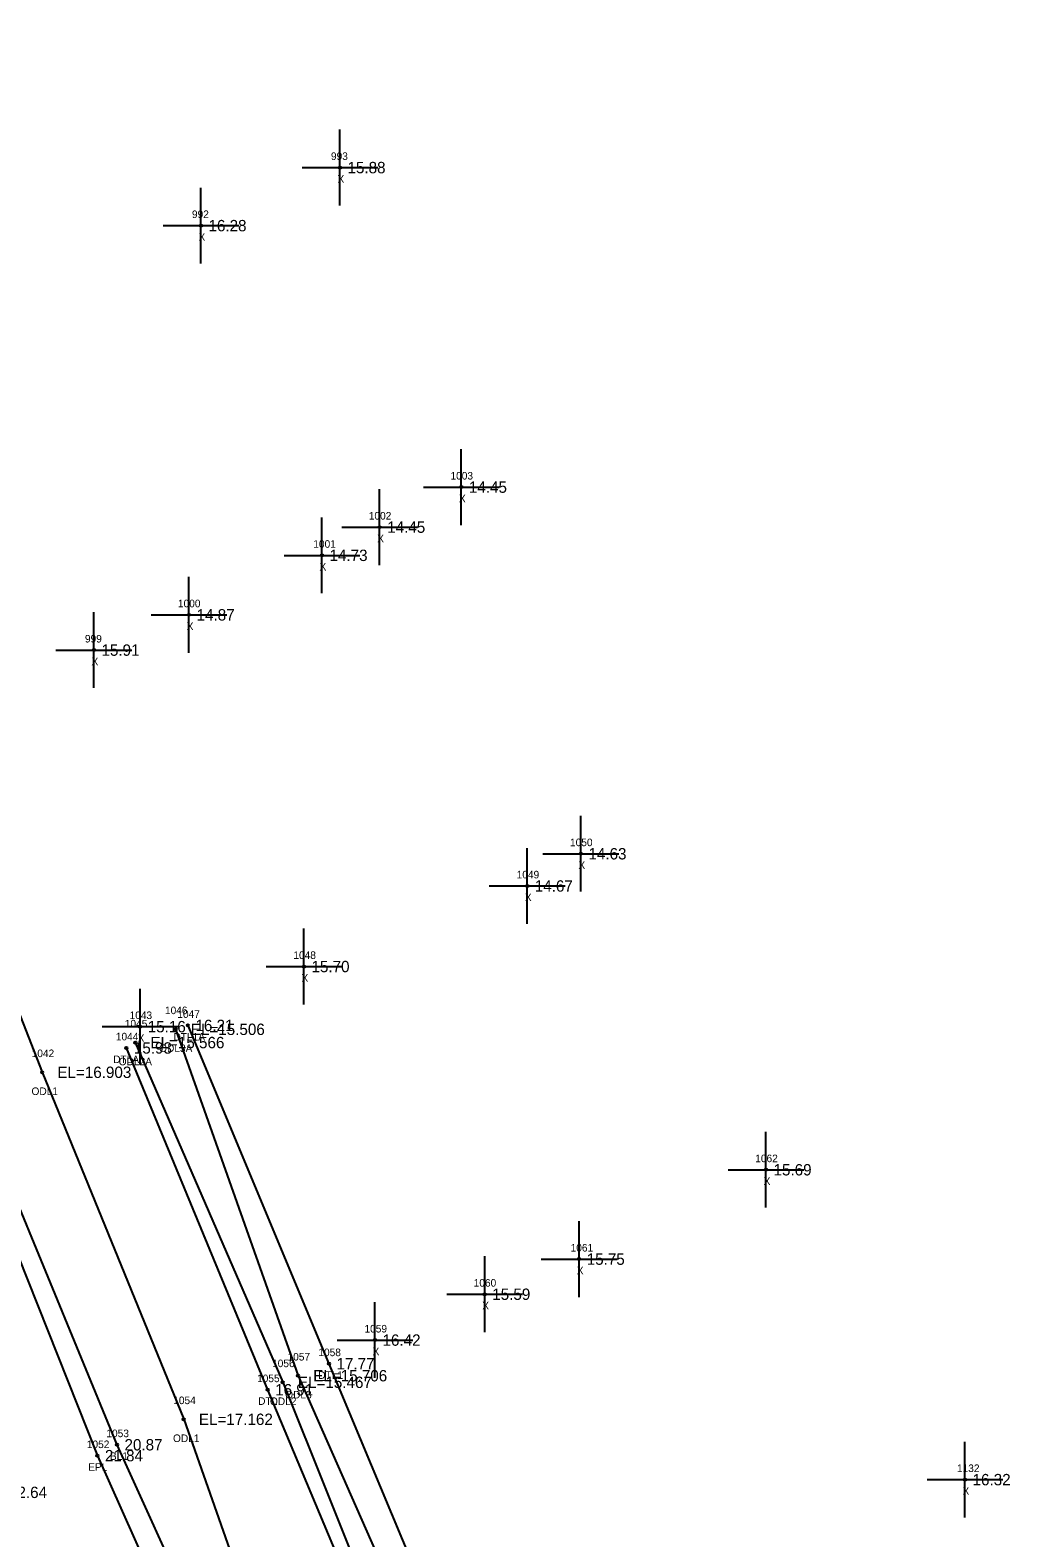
# Model space of a CAD drawing. Extents: x 2042211 to 2045853, y 303080 to 309569.
# Drawn here: x 2042993 to 2043122.3, y 306601.3 to 306800.2 of the extents above; entities that cross this region are included whole.
import ezdxf

# ---------------------------------------------------------------- set-up
doc = ezdxf.new("R2010")
doc.units = 0
for name, color, linetype in [('RD_DTM_BkLn1', 7, 'Continuous'), ('RD_DTM_BkLn_txCode', 7, 'Continuous'), ('RD_EX_H2O', 7, 'Continuous'), ('RD_EX_H2O_txCode', 7, 'Continuous'), ('RD_EX_Misc', 7, 'Continuous'), ('RD_EX_Misc_txCode', 7, 'Continuous'), ('RD_EX_Road', 7, 'Continuous'), ('RD_EX_Road_txCode', 7, 'Continuous'), ('RD_EX_TX_H2O_ELEV', 7, 'Continuous'), ('RD_EX_TX_Misc_ELEV', 7, 'Continuous'), ('RD_EX_TX_Road_ELEV', 7, 'Continuous'), ('RD_HC_Survey_ELEV', 7, 'Continuous'), ('RD_SMD_Locator', 7, 'Continuous')]:
    doc.layers.add(name, color=color, linetype=linetype)

msp = doc.modelspace()

# ---------------------------------------------------------------- linework, layer by layer
at = {"layer": 'RD_DTM_BkLn1'}
msp.add_lwpolyline([(2042857.66, 307329.64), (2042861.09, 307281.84), (2042862.27, 307232.19), (2042866.29, 307183.84), (2042870.56, 307134.28), (2042875.48, 307086.26), (2042882.95, 307037.68), (2042891.21, 306988.93), (2042900.82, 306941.19), (2042911.81, 306893.75), (2042924.4, 306846), (2042938.51, 306799.29), (2042953.5, 306752.33), (2042968.09, 306705.62), (2042985.63, 306659.36), (2043004.49, 306613.62), (2043024.61, 306569.26), (2043045.97, 306525.25), (2043068.43, 306480.84), (2043092.42, 306438.64), (2043116.55, 306395.12)], dxfattribs=at)
at = {"layer": 'RD_EX_H2O'}
for points in [[(2042866.82, 307329.93), (2042876.23, 307282.16), (2042878.43, 307232.86), (2042875.08, 307184.77), (2042887.19, 307136.65), (2042884.32, 307120.02), (2042882.74, 307087.49), (2042892.51, 307039.16), (2042896.41, 306990.42), (2042899.37, 306973.37), (2042910.05, 306942.23), (2042920.75, 306896.67), (2042927.15, 306846.78), (2042945.6, 306801.59), (2042960.32, 306754.61), (2042976.65, 306708.74), (2042994.63, 306662.76), (2043013.3, 306616.98), (2043029.17, 306571.91), (2043050.77, 306528.53)], [(2043013.85, 306668.94), (2043032.46, 306624.31), (2043050.45, 306581.23), (2043057.16, 306569.54), (2043064.79, 306566.29), (2043060.22, 306556.08), (2043058.12, 306556.18)], [(2043006.91, 306666.68), (2043026.37, 306621.86), (2043044.37, 306576.99), (2043052.57, 306561.98), (2043054.71, 306560.34)], [(2043012.24, 306668.43), (2043028.39, 306622.73), (2043047.66, 306579.03), (2043055.5, 306564.39), (2043060.69, 306564.12), (2043061.86, 306563.13), (2043055.96, 306558.96)], [(2043005.73, 306665.97), (2043024.37, 306620.88), (2043042.89, 306576.7), (2043053.84, 306558.91), (2043055.29, 306556.67), (2043058.12, 306556.18)]]:
    msp.add_lwpolyline(points, dxfattribs=at)
at = {"layer": 'RD_EX_Misc'}
for p, q in [((2043033.91, 306777.12), (2043033.91, 306787.12)), ((2043028.91, 306782.12), (2043038.91, 306782.12)), ((2043015.57, 306769.46), (2043015.57, 306779.46)), ((2043010.57, 306774.46), (2043020.57, 306774.46)), ((2043049.93, 306734.96), (2043049.93, 306744.96)), ((2043039.15, 306729.68), (2043039.15, 306739.68)), ((2043044.93, 306739.96), (2043054.93, 306739.96)), ((2043031.54, 306725.96), (2043031.54, 306735.96)), ((2043034.15, 306734.68), (2043044.15, 306734.68)), ((2043026.54, 306730.96), (2043036.54, 306730.96)), ((2043014, 306718.11), (2043014, 306728.11)), ((2043001.45, 306713.46), (2043001.45, 306723.46)), ((2043009, 306723.11), (2043019, 306723.11)), ((2042996.45, 306718.46), (2043006.45, 306718.46)), ((2043065.7, 306686.59), (2043065.7, 306696.59)), ((2043058.62, 306682.34), (2043058.62, 306692.34)), ((2043060.7, 306691.59), (2043070.7, 306691.59)), ((2043053.62, 306687.34), (2043063.62, 306687.34)), ((2043029.16, 306671.71), (2043029.16, 306681.71)), ((2043024.16, 306676.71), (2043034.16, 306676.71)), ((2043007.55, 306663.78), (2043007.55, 306673.78)), ((2043002.55, 306668.78), (2043012.55, 306668.78)), ((2043090.12, 306644.9), (2043090.12, 306654.9)), ((2043085.12, 306649.9), (2043095.12, 306649.9)), ((2043065.47, 306633.11), (2043065.47, 306643.11)), ((2043053.01, 306628.48), (2043053.01, 306638.48)), ((2043060.47, 306638.11), (2043070.47, 306638.11)), ((2043048.01, 306633.48), (2043058.01, 306633.48)), ((2043038.53, 306622.43), (2043038.53, 306632.43)), ((2043033.53, 306627.43), (2043043.53, 306627.43)), ((2043116.38, 306604.02), (2043116.38, 306614.02)), ((2043111.38, 306609.02), (2043121.38, 306609.02))]:
    msp.add_line(p, q, dxfattribs=at)
at = {"layer": 'RD_EX_Road'}
msp.add_lwpolyline([(2042853.31, 307329.44), (2042854.43, 307281.38), (2042857.15, 307232.07), (2042860.27, 307183.35), (2042865.16, 307133.89), (2042871.37, 307085.7), (2042878.53, 307037.13), (2042886.97, 306988.21), (2042897.02, 306940.01), (2042908.28, 306892.66), (2042921.09, 306844.85), (2042934.41, 306798.2), (2042949.37, 306750.96), (2042965.62, 306704.44), (2042983.48, 306658.43), (2043001.91, 306612.18), (2043021.64, 306567.98), (2043042.58, 306523.81), (2043065.05, 306479.23), (2043088.14, 306436.09), (2043112.53, 306392.81)], dxfattribs=at)
at = {"layer": 'RD_SMD_Locator'}
for centre in [(2043033.91, 306782.12), (2043015.57, 306774.46), (2043049.93, 306739.96), (2043039.15, 306734.68), (2043031.54, 306730.96), (2043014, 306723.11), (2043001.45, 306718.46), (2043065.7, 306691.59), (2043058.62, 306687.34), (2043029.16, 306676.71), (2043007.55, 306668.78), (2043013.85, 306668.94), (2043006.91, 306666.68), (2043012.24, 306668.43), (2043005.73, 306665.97), (2042994.63, 306662.76), (2043090.12, 306649.9), (2043065.47, 306638.11), (2043053.01, 306633.48), (2043038.53, 306627.43), (2043032.46, 306624.31), (2043024.37, 306620.88), (2043026.37, 306621.86), (2043028.39, 306622.73), (2043013.3, 306616.98), (2043004.49, 306613.62), (2043001.91, 306612.18), (2043116.38, 306609.02)]:
    msp.add_circle(centre, 0.15, dxfattribs=at)

# ---------------------------------------------------------------- texts
at = {"layer": 'RD_DTM_BkLn_txCode'}
for s, p in [('1053', (2043003.1, 306614.62)), ('BL1', (2043003.57, 306611.62))]:
    msp.add_text(s, height=1, dxfattribs=at).set_placement(p)
at = {"layer": 'RD_EX_H2O_txCode'}
for s, p in [('1046', (2043010.83, 306670.43)), ('1047', (2043012.46, 306669.94)), ('1045', (2043005.53, 306668.68)), ('1044', (2043004.35, 306666.97)), ('DTL1A', (2043011.95, 306666.94)), ('1042', (2042993.24, 306664.76)), ('DTLA', (2043004, 306663.97)), ('ODL2A', (2043004.73, 306663.68)), ('ODL3A', (2043010.06, 306665.43)), ('ODL1', (2042993.22, 306659.76)), ('1057', (2043027, 306624.73)), ('1058', (2043031.07, 306625.31)), ('1056', (2043024.96, 306623.86)), ('DTL1', (2043031.05, 306622.31)), ('1055', (2043022.98, 306621.88)), ('1054', (2043011.92, 306618.98)), ('DTL', (2043023.12, 306618.88)), ('ODL2', (2043024.68, 306618.86)), ('ODL3', (2043026.69, 306619.73)), ('ODL1', (2043011.89, 306613.98))]:
    msp.add_text(s, height=1, dxfattribs=at).set_placement(p)
at = {"layer": 'RD_EX_Misc_txCode'}
for s, p in [('993', (2043032.73, 306783.12)), ('X', (2043033.59, 306780.12)), ('992', (2043014.39, 306775.46)), ('X', (2043015.26, 306772.46)), ('1003', (2043048.5, 306740.96)), ('X', (2043049.61, 306737.96)), ('1002', (2043037.72, 306735.68)), ('1001', (2043030.4, 306731.96)), ('X', (2043038.83, 306732.68)), ('X', (2043031.22, 306728.96)), ('1000', (2043012.54, 306724.11)), ('999', (2043000.27, 306719.46)), ('X', (2043013.69, 306721.11)), ('X', (2043001.14, 306716.46)), ('1050', (2043064.27, 306692.59)), ('X', (2043065.38, 306689.59)), ('1049', (2043057.23, 306688.34)), ('X', (2043058.31, 306685.34)), ('1048', (2043027.77, 306677.71)), ('X', (2043028.84, 306674.71)), ('1043', (2043006.16, 306669.78)), ('X', (2043007.23, 306666.78)), ('1062', (2043088.71, 306650.9)), ('X', (2043089.81, 306647.9)), ('1061', (2043064.35, 306639.11)), ('X', (2043065.16, 306636.11)), ('1060', (2043051.56, 306634.48)), ('X', (2043052.69, 306631.48)), ('1059', (2043037.15, 306628.43)), ('X', (2043038.22, 306625.43)), ('1132', (2043115.32, 306610.02)), ('X', (2043116.06, 306607.02))]:
    msp.add_text(s, height=1, dxfattribs=at).set_placement(p)
at = {"layer": 'RD_EX_Road_txCode'}
for s, p in [('1052', (2043000.52, 306613.18)), ('EPL', (2043000.7, 306610.18))]:
    msp.add_text(s, height=1, dxfattribs=at).set_placement(p)
at = {"layer": 'RD_EX_TX_H2O_ELEV'}
for s, p in [('EL=15.506', (2043014.24, 306667.68)), ('16.21', (2043014.85, 306668.19)), ('15.93', (2043006.73, 306665.22)), ('EL=15.566', (2043008.91, 306665.93)), ('EL=16.903', (2042996.63, 306662.01)), ('17.77', (2043033.46, 306623.56)), ('EL=15.706', (2043030.39, 306621.98)), ('16.91', (2043025.37, 306620.13)), ('EL=15.467', (2043028.37, 306621.11)), ('EL=17.162', (2043015.3, 306616.23))]:
    msp.add_text(s, height=1.5, dxfattribs=at).set_placement(p)
at = {"layer": 'RD_EX_TX_Misc_ELEV'}
for s, p in [('15.88', (2043034.91, 306781.37)), ('16.28', (2043016.57, 306773.71)), ('14.45', (2043050.93, 306739.21)), ('14.45', (2043040.15, 306733.93)), ('14.73', (2043032.54, 306730.21)), ('14.87', (2043015, 306722.36)), ('15.91', (2043002.45, 306717.71)), ('14.63', (2043066.7, 306690.84)), ('14.67', (2043059.62, 306686.59)), ('15.70', (2043030.16, 306675.96)), ('15.16', (2043008.55, 306668.03)), ('15.69', (2043091.12, 306649.15)), ('15.75', (2043066.47, 306637.36)), ('15.59', (2043054.01, 306632.73)), ('16.42', (2043039.53, 306626.68)), ('20.87', (2043005.49, 306612.87)), ('16.32', (2043117.38, 306608.27))]:
    msp.add_text(s, height=1.5, dxfattribs=at).set_placement(p)
at = {"layer": 'RD_EX_TX_Road_ELEV'}
msp.add_text('21.84', height=1.5, dxfattribs=at).set_placement((2043002.91, 306611.43))
at = {"layer": 'RD_HC_Survey_ELEV'}
msp.add_text('22.64', height=1.5, dxfattribs=at).set_placement((2042990.25, 306606.59))

doc.saveas('drawing.dxf')
